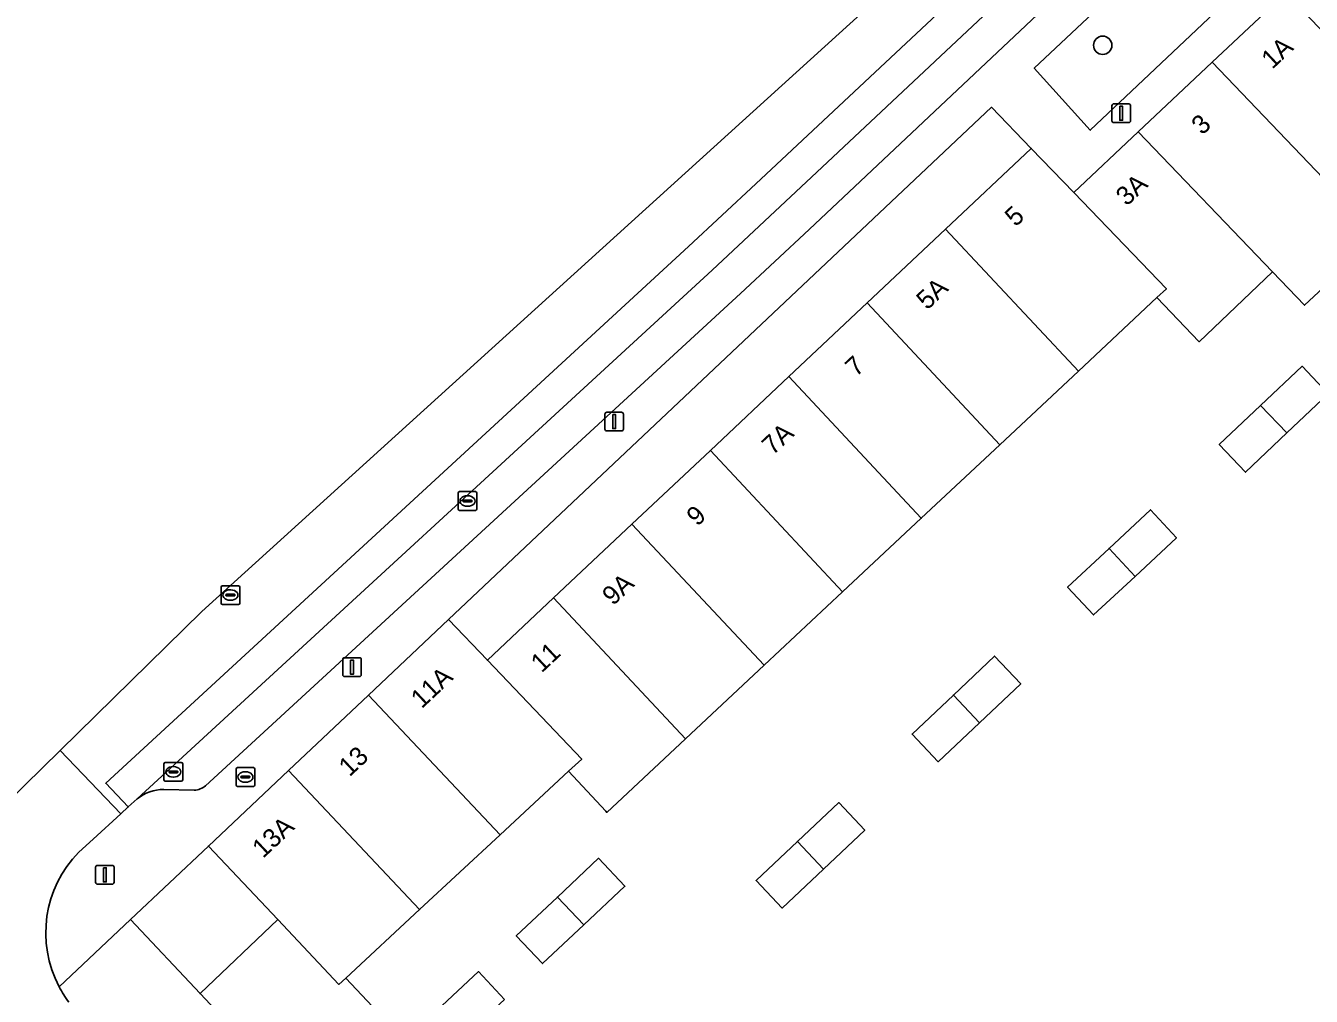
# Model space of a CAD drawing. Extents: x 162542 to 163147, y 380779 to 381521.
# Drawn here: x 162796.1 to 162864.7, y 381442.1 to 381493.9 of the extents above; entities that cross this region are included whole.
import ezdxf

# ---------------------------------------------------------------- set-up
doc = ezdxf.new("R2010")
doc.units = 0
for name, color, linetype in [('IMGEO_Boom', 7, 'Continuous'), ('IMGEO_Brandkraan', 7, 'Continuous'), ('IMGEO_Erf', 7, 'Continuous'), ('IMGEO_Groenvoorziening', 7, 'Continuous'), ('IMGEO_Kolk', 7, 'Continuous'), ('IMGEO_Lichtmast', 7, 'Continuous'), ('IMGEO_Pand', 7, 'Continuous'), ('IMGEO_Pand_nummerreeks', 7, 'Continuous'), ('IMGEO_Parkeervlak_open', 7, 'Continuous'), ('IMGEO_Rijbaan_lokaal_gesloten', 7, 'Continuous'), ('IMGEO_Rijbaan_lokaal_open', 7, 'Continuous'), ('IMGEO_Rioolput', 7, 'Continuous'), ('IMGEO_Voetpad_open', 7, 'Continuous')]:
    doc.layers.add(name, color=color, linetype=linetype)

msp = doc.modelspace()

# ---------------------------------------------------------------- linework, layer by layer
at = {"layer": 'IMGEO_Boom'}
msp.add_circle((162853.591, 381492.86), 0.489, dxfattribs=at)
at = {"layer": 'IMGEO_Brandkraan'}
for p, q in [((162807.335, 381453.387), (162807.335, 381454.239)), ((162807.41, 381454.313), (162808.262, 381454.313)), ((162807.594, 381453.807), (162807.594, 381453.819)), ((162808.032, 381453.77), (162807.634, 381453.77)), ((162807.637, 381453.856), (162808.035, 381453.856)), ((162807.823, 381454.093), (162807.848, 381454.093)), ((162808.078, 381453.819), (162808.078, 381453.807)), ((162808.336, 381454.239), (162808.336, 381453.387)), ((162808.262, 381453.313), (162807.41, 381453.313)), ((162807.846, 381453.533), (162807.821, 381453.533))]:
    msp.add_line(p, q, dxfattribs=at)
for points in [[(162807.335, 381453.387), (162807.335, 381454.239)], [(162807.41, 381454.313), (162808.262, 381454.313)], [(162808.336, 381454.239), (162808.336, 381453.387)], [(162808.262, 381453.313), (162807.41, 381453.313)]]:
    msp.add_lwpolyline(points, dxfattribs=at)
for centre, radius, start, end in [((162807.412, 381454.237), 0.0765, 91.55205, 178.44795), ((162807.412, 381454.237), 0.0765, 91.55205, 178.44795), ((162807.634, 381453.816), 0.0403, 85.87752, 175.75265), ((162807.631, 381453.806), 0.0366, 178.93798, 274.71019), ((162808.035, 381453.813), 0.043, 264.86636, 352.45326), ((162808.039, 381453.818), 0.0386, 1.73085, 96.63898), ((162808.26, 381454.237), 0.0765, 1.55205, 88.44795), ((162808.26, 381454.237), 0.0765, 1.55205, 88.44795), ((162807.412, 381453.389), 0.0765, 181.55205, 268.44795), ((162807.412, 381453.389), 0.0765, 181.55205, 268.44795), ((162808.26, 381453.389), 0.0765, 271.55205, 358.44795), ((162808.26, 381453.389), 0.0765, 271.55205, 358.44795)]:
    msp.add_arc(centre, radius, start, end, dxfattribs=at)
for centre, major_axis, ratio, start_param, end_param in [((162807.822, 381453.813), (-0.387, 0.002), 0.722429, 4.712389, 7.853982), ((162807.847, 381453.813), (-0.39, 0.002), 0.717154, 1.570796, 4.712389)]:
    msp.add_ellipse(centre, major_axis=major_axis, ratio=ratio, start_param=start_param, end_param=end_param, dxfattribs=at)
at = {"layer": 'IMGEO_Erf'}
for points in [[(162836.834, 381475.178), (162841.017, 381479.114), (162845.2, 381483.051), (162849.776, 381487.357), (162847.661, 381489.553), (162818.675, 381462.21), (162820.748, 381460.042), (162824.284, 381463.37), (162828.467, 381467.306), (162832.651, 381471.242)], [(162863.416, 381472.173), (162861.209, 381470.079), (162859.813, 381471.558), (162862.019, 381473.644), (162864.227, 381475.732), (162865.622, 381474.267)], [(162853.106, 381462.459), (162851.715, 381463.952), (162853.926, 381466.012), (162856.137, 381468.072), (162857.525, 381466.576), (162855.317, 381464.519)], [(162844.809, 381454.626), (162843.415, 381456.103), (162845.619, 381458.183), (162847.823, 381460.263), (162849.217, 381458.787), (162847.013, 381456.707)], [(162836.486, 381446.82), (162835.094, 381448.295), (162837.297, 381450.374), (162839.499, 381452.452), (162840.893, 381450.976), (162838.689, 381448.898)], [(162809.565, 381446.201), (162805.864, 381450.125), (162801.706, 381446.202), (162805.416, 381442.258)], [(162825.889, 381445.921), (162823.691, 381443.858), (162822.294, 381445.346), (162824.491, 381447.41), (162826.688, 381449.474), (162828.087, 381447.984)], [(162821.664, 381441.944), (162819.442, 381439.869), (162818.044, 381441.357), (162820.267, 381443.433)]]:
    msp.add_lwpolyline(points, close=True, dxfattribs=at)
msp.add_lwpolyline([(162868.319, 381482.674), (162864.362, 381478.989), (162862.646, 381480.78), (162858.742, 381477.04), (162856.485, 381479.395), (162852.291, 381475.471), (162848.096, 381471.547), (162843.902, 381467.623), (162839.707, 381463.699), (162835.513, 381459.775), (162831.318, 381455.851), (162827.124, 381451.927), (162827.069, 381451.986), (162825.087, 381454.121), (162821.434, 381450.73), (162817.131, 381446.736), (162813.195, 381443.083), (162817.732, 381438.26)], dxfattribs=at)
at = {"layer": 'IMGEO_Groenvoorziening'}
msp.add_lwpolyline([(162849.934, 381491.649), (162852.921, 381488.327), (162865.535, 381500.253), (162862.179, 381503.126)], close=True, dxfattribs=at)
at = {"layer": 'IMGEO_Kolk'}
for p, q in [((162819.188, 381468.115), (162819.188, 381468.967)), ((162819.263, 381469.041), (162820.115, 381469.041)), ((162820.189, 381468.967), (162820.189, 381468.115)), ((162819.447, 381468.535), (162819.447, 381468.547)), ((162819.885, 381468.498), (162819.487, 381468.498)), ((162819.49, 381468.584), (162819.888, 381468.584)), ((162819.699, 381468.261), (162819.674, 381468.261)), ((162819.676, 381468.821), (162819.701, 381468.821)), ((162819.931, 381468.547), (162819.931, 381468.535)), ((162820.115, 381468.041), (162819.263, 381468.041)), ((162803.486, 381453.661), (162803.486, 381454.513)), ((162803.561, 381454.587), (162804.413, 381454.587)), ((162804.487, 381454.513), (162804.487, 381453.661)), ((162803.745, 381454.081), (162803.745, 381454.093)), ((162804.183, 381454.044), (162803.785, 381454.044)), ((162803.788, 381454.13), (162804.186, 381454.13)), ((162803.997, 381453.807), (162803.972, 381453.807)), ((162803.974, 381454.367), (162803.999, 381454.367)), ((162804.229, 381454.093), (162804.229, 381454.081)), ((162804.413, 381453.587), (162803.561, 381453.587))]:
    msp.add_line(p, q, dxfattribs=at)
for points in [[(162819.188, 381468.115), (162819.188, 381468.967)], [(162819.263, 381469.041), (162820.115, 381469.041)], [(162820.189, 381468.967), (162820.189, 381468.115)], [(162820.115, 381468.041), (162819.263, 381468.041)], [(162803.486, 381453.661), (162803.486, 381454.513)], [(162803.561, 381454.587), (162804.413, 381454.587)], [(162804.487, 381454.513), (162804.487, 381453.661)], [(162804.413, 381453.587), (162803.561, 381453.587)]]:
    msp.add_lwpolyline(points, dxfattribs=at)
for centre, radius, start, end in [((162819.265, 381468.965), 0.0765, 91.55205, 178.44795), ((162819.265, 381468.965), 0.0765, 91.55205, 178.44795), ((162820.113, 381468.965), 0.0765, 1.55205, 88.44795), ((162820.113, 381468.965), 0.0765, 1.55205, 88.44795), ((162819.487, 381468.544), 0.0403, 85.87752, 175.75265), ((162819.484, 381468.534), 0.0366, 178.93798, 274.71019), ((162819.888, 381468.541), 0.043, 264.86636, 352.45326), ((162819.892, 381468.546), 0.0386, 1.73085, 96.63898), ((162819.265, 381468.117), 0.0765, 181.55205, 268.44795), ((162819.265, 381468.117), 0.0765, 181.55205, 268.44795), ((162820.113, 381468.117), 0.0765, 271.55205, 358.44795), ((162820.113, 381468.117), 0.0765, 271.55205, 358.44795), ((162803.563, 381454.511), 0.0765, 91.55205, 178.44795), ((162803.563, 381454.511), 0.0765, 91.55205, 178.44795), ((162804.411, 381454.511), 0.0765, 1.55205, 88.44795), ((162804.411, 381454.511), 0.0765, 1.55205, 88.44795), ((162803.785, 381454.09), 0.0403, 85.87752, 175.75265), ((162803.782, 381454.08), 0.0366, 178.93798, 274.71019), ((162804.186, 381454.087), 0.043, 264.86636, 352.45326), ((162804.19, 381454.092), 0.0386, 1.73085, 96.63898), ((162803.563, 381453.663), 0.0765, 181.55205, 268.44795), ((162803.563, 381453.663), 0.0765, 181.55205, 268.44795), ((162804.411, 381453.663), 0.0765, 271.55205, 358.44795), ((162804.411, 381453.663), 0.0765, 271.55205, 358.44795)]:
    msp.add_arc(centre, radius, start, end, dxfattribs=at)
for centre, major_axis, ratio, start_param, end_param in [((162819.675, 381468.541), (-0.387, 0.002), 0.722429, 4.712389, 7.853982), ((162819.7, 381468.541), (-0.39, 0.002), 0.717154, 1.570796, 4.712389), ((162803.973, 381454.087), (-0.387, 0.002), 0.722429, 4.712389, 7.853982), ((162803.998, 381454.087), (-0.39, 0.002), 0.717154, 1.570796, 4.712389)]:
    msp.add_ellipse(centre, major_axis=major_axis, ratio=ratio, start_param=start_param, end_param=end_param, dxfattribs=at)
at = {"layer": 'IMGEO_Lichtmast'}
for p, q in [((162854.083, 381488.836), (162854.083, 381489.636)), ((162854.083, 381489.636), (162854.083, 381488.836)), ((162854.183, 381489.736), (162854.973, 381489.736)), ((162854.973, 381489.736), (162854.183, 381489.736)), ((162855.073, 381489.636), (162855.073, 381488.836)), ((162855.073, 381488.836), (162855.073, 381489.636)), ((162854.973, 381488.736), (162854.183, 381488.736)), ((162854.183, 381488.736), (162854.973, 381488.736)), ((162827.019, 381472.381), (162827.019, 381473.181)), ((162827.019, 381473.181), (162827.019, 381472.381)), ((162827.119, 381473.281), (162827.909, 381473.281)), ((162827.909, 381473.281), (162827.119, 381473.281)), ((162828.009, 381473.181), (162828.009, 381472.381)), ((162828.009, 381472.381), (162828.009, 381473.181)), ((162827.909, 381472.281), (162827.119, 381472.281)), ((162827.119, 381472.281), (162827.909, 381472.281)), ((162813.028, 381459.276), (162813.028, 381460.076)), ((162813.028, 381460.076), (162813.028, 381459.276)), ((162813.128, 381460.176), (162813.918, 381460.176)), ((162813.918, 381460.176), (162813.128, 381460.176)), ((162814.018, 381460.076), (162814.018, 381459.276)), ((162814.018, 381459.276), (162814.018, 381460.076)), ((162813.918, 381459.176), (162813.128, 381459.176)), ((162813.128, 381459.176), (162813.918, 381459.176)), ((162799.839, 381448.194), (162799.839, 381448.994)), ((162799.839, 381448.994), (162799.839, 381448.194)), ((162799.939, 381449.094), (162800.729, 381449.094)), ((162800.729, 381449.094), (162799.939, 381449.094)), ((162800.829, 381448.994), (162800.829, 381448.194)), ((162800.829, 381448.194), (162800.829, 381448.994)), ((162800.729, 381448.094), (162799.939, 381448.094)), ((162799.939, 381448.094), (162800.729, 381448.094))]:
    msp.add_line(p, q, dxfattribs=at)
for points in [[(162854.503, 381489.611), (162854.653, 381489.611), (162854.653, 381488.861), (162854.503, 381488.861), (162854.503, 381489.611)], [(162827.439, 381473.156), (162827.589, 381473.156), (162827.589, 381472.406), (162827.439, 381472.406), (162827.439, 381473.156)], [(162813.448, 381460.051), (162813.598, 381460.051), (162813.598, 381459.301), (162813.448, 381459.301), (162813.448, 381460.051)], [(162800.259, 381448.969), (162800.409, 381448.969), (162800.409, 381448.219), (162800.259, 381448.219), (162800.259, 381448.969)]]:
    msp.add_lwpolyline(points, dxfattribs=at)
for centre, start, end in [((162854.183, 381489.636), 90, 180), ((162854.183, 381489.636), 90, 180), ((162854.973, 381489.636), 0, 90), ((162854.973, 381489.636), 360, 90), ((162854.183, 381488.836), 180, 270), ((162854.183, 381488.836), 180, 270), ((162854.973, 381488.836), 270, 0), ((162854.973, 381488.836), 270, 0), ((162827.119, 381473.181), 90, 180), ((162827.119, 381473.181), 90, 180), ((162827.909, 381473.181), 0, 90), ((162827.909, 381473.181), 360, 90), ((162827.119, 381472.381), 180, 270), ((162827.119, 381472.381), 180, 270), ((162827.909, 381472.381), 270, 0), ((162827.909, 381472.381), 270, 0), ((162813.128, 381460.076), 90, 180), ((162813.128, 381460.076), 90, 180), ((162813.918, 381460.076), 0, 90), ((162813.918, 381460.076), 360, 90), ((162813.128, 381459.276), 180, 270), ((162813.128, 381459.276), 180, 270), ((162813.918, 381459.276), 270, 0), ((162813.918, 381459.276), 270, 0), ((162799.939, 381448.994), 90, 180), ((162799.939, 381448.994), 90, 180), ((162800.729, 381448.994), 0, 90), ((162800.729, 381448.994), 360, 90), ((162799.939, 381448.194), 180, 270), ((162799.939, 381448.194), 180, 270), ((162800.729, 381448.194), 270, 0), ((162800.729, 381448.194), 270, 0)]:
    msp.add_arc(centre, 0.1, start, end, dxfattribs=at)
at = {"layer": 'IMGEO_Pand'}
for points in [[(162863.362, 381495.663), (162859.425, 381491.957), (162866.55, 381484.521), (162870.454, 381488.261)], [(162859.425, 381491.957), (162855.488, 381488.251), (162862.646, 381480.78), (162864.362, 381478.989), (162868.319, 381482.674), (162866.55, 381484.521)], [(162855.488, 381488.251), (162852.041, 381485.006), (162856.991, 381479.868), (162856.485, 381479.395), (162858.742, 381477.04), (162862.646, 381480.78)], [(162852.041, 381485.006), (162849.776, 381487.357), (162845.2, 381483.051), (162852.291, 381475.471), (162856.485, 381479.395), (162856.991, 381479.868)], [(162845.2, 381483.051), (162841.017, 381479.114), (162848.096, 381471.547), (162852.291, 381475.471)], [(162841.017, 381479.114), (162836.834, 381475.178), (162843.902, 381467.623), (162848.096, 381471.547)], [(162865.622, 381474.267), (162864.227, 381475.732), (162862.019, 381473.644), (162863.416, 381472.173)], [(162836.834, 381475.178), (162832.651, 381471.242), (162839.707, 381463.699), (162843.902, 381467.623)], [(162863.416, 381472.173), (162862.019, 381473.644), (162859.813, 381471.558), (162861.209, 381470.079)], [(162832.651, 381471.242), (162828.467, 381467.306), (162835.513, 381459.775), (162839.707, 381463.699)], [(162856.137, 381468.072), (162853.926, 381466.012), (162855.317, 381464.519), (162857.525, 381466.576)], [(162828.467, 381467.306), (162824.284, 381463.37), (162831.318, 381455.851), (162835.513, 381459.775)], [(162855.317, 381464.519), (162853.926, 381466.012), (162851.715, 381463.952), (162853.106, 381462.459)], [(162824.284, 381463.37), (162820.748, 381460.042), (162825.788, 381454.771), (162825.087, 381454.121), (162827.069, 381451.986), (162827.124, 381451.927), (162831.318, 381455.851)], [(162820.748, 381460.042), (162818.675, 381462.21), (162814.405, 381458.182), (162821.434, 381450.73), (162825.087, 381454.121), (162825.788, 381454.771)], [(162849.217, 381458.787), (162847.823, 381460.263), (162845.619, 381458.183), (162847.013, 381456.707)], [(162814.405, 381458.182), (162810.134, 381454.153), (162817.131, 381446.736), (162821.434, 381450.73)], [(162847.013, 381456.707), (162845.619, 381458.183), (162843.415, 381456.103), (162844.809, 381454.626)], [(162810.134, 381454.153), (162805.864, 381450.125), (162809.565, 381446.201), (162812.828, 381442.742), (162813.195, 381443.083), (162817.131, 381446.736)], [(162840.893, 381450.976), (162839.499, 381452.452), (162837.297, 381450.374), (162838.689, 381448.898)], [(162838.689, 381448.898), (162837.297, 381450.374), (162835.094, 381448.295), (162836.486, 381446.82)], [(162828.087, 381447.984), (162826.688, 381449.474), (162824.491, 381447.41), (162825.889, 381445.921)], [(162825.889, 381445.921), (162824.491, 381447.41), (162822.294, 381445.346), (162823.691, 381443.858)], [(162813.195, 381443.083), (162812.828, 381442.742), (162809.565, 381446.201), (162805.416, 381442.258), (162813.605, 381433.552), (162818.144, 381437.822), (162817.732, 381438.26)], [(162821.664, 381441.944), (162820.267, 381443.433), (162818.044, 381441.357), (162819.442, 381439.869)]]:
    msp.add_lwpolyline(points, close=True, dxfattribs=at)
at = {"layer": 'IMGEO_Parkeervlak_open'}
for points in [[(162853.531, 381500.36), (162838.338, 381486.089), (162832.74, 381480.852), (162802.054, 381452.648)], [(162837.92, 381483.037), (162852.532, 381496.794)], [(162805.706, 381453.35), (162834.262, 381479.623), (162837.92, 381483.037)], [(162803.483, 381453.147), (162805.105, 381453.114)]]:
    msp.add_lwpolyline(points, dxfattribs=at)
for centre, radius, start, end in [((162803.464, 381450.906), 2.241, 89.5111, 128.98681), ((162805.097, 381454.019), 0.905, 270.5381, 312.33968)]:
    msp.add_arc(centre, radius, start, end, dxfattribs=at)
at = {"layer": 'IMGEO_Rijbaan_lokaal_gesloten'}
msp.add_lwpolyline([(162853.478, 381506.159), (162855.254, 381504.364), (162835.082, 381485.474), (162831.49, 381482.132), (162800.379, 381453.477), (162801.586, 381452.22), (162802.054, 381452.648), (162832.74, 381480.852), (162838.338, 381486.089), (162853.531, 381500.36), (162857.173, 381503.743), (162854.238, 381506.848), (162853.478, 381506.159)], dxfattribs=at)
at = {"layer": 'IMGEO_Rijbaan_lokaal_open'}
for points in [[(162797.947, 381455.225), (162801.179, 381451.846), (162801.586, 381452.22), (162800.379, 381453.477), (162831.49, 381482.132), (162835.082, 381485.474), (162855.254, 381504.364), (162853.478, 381506.159), (162805.516, 381462.64), (162797.947, 381455.225)], [(162798.939, 381449.798), (162799.705, 381450.498), (162801.179, 381451.846), (162797.947, 381455.225), (162775.097, 381432.838), (162765.504, 381424.304), (162756.916, 381416.664)]]:
    msp.add_lwpolyline(points, dxfattribs=at)
for centre, radius, start, end in [((162803.332, 381445.493), 6.151, 135.58072, 207.83508), ((162803.297, 381445.468), 6.108, 207.78598, 216.95846)]:
    msp.add_arc(centre, radius, start, end, dxfattribs=at)
at = {"layer": 'IMGEO_Rioolput'}
for p, q in [((162806.536, 381463.097), (162806.536, 381463.949)), ((162806.611, 381464.023), (162807.463, 381464.023)), ((162806.795, 381463.517), (162806.795, 381463.529)), ((162807.233, 381463.48), (162806.835, 381463.48)), ((162806.838, 381463.566), (162807.236, 381463.566)), ((162807.024, 381463.803), (162807.049, 381463.803)), ((162807.279, 381463.529), (162807.279, 381463.517)), ((162807.537, 381463.949), (162807.537, 381463.097)), ((162807.463, 381463.023), (162806.611, 381463.023)), ((162807.047, 381463.243), (162807.022, 381463.243))]:
    msp.add_line(p, q, dxfattribs=at)
for points in [[(162806.536, 381463.097), (162806.536, 381463.949)], [(162806.611, 381464.023), (162807.463, 381464.023)], [(162807.537, 381463.949), (162807.537, 381463.097)], [(162807.463, 381463.023), (162806.611, 381463.023)]]:
    msp.add_lwpolyline(points, dxfattribs=at)
for centre, radius, start, end in [((162806.613, 381463.947), 0.0765, 91.55205, 178.44795), ((162806.613, 381463.947), 0.0765, 91.55205, 178.44795), ((162806.835, 381463.526), 0.0403, 85.87752, 175.75265), ((162806.832, 381463.516), 0.0366, 178.93798, 274.71019), ((162807.236, 381463.523), 0.043, 264.86636, 352.45326), ((162807.24, 381463.528), 0.0386, 1.73085, 96.63898), ((162807.461, 381463.947), 0.0765, 1.55205, 88.44795), ((162807.461, 381463.947), 0.0765, 1.55205, 88.44795), ((162806.613, 381463.099), 0.0765, 181.55205, 268.44795), ((162806.613, 381463.099), 0.0765, 181.55205, 268.44795), ((162807.461, 381463.099), 0.0765, 271.55205, 358.44795), ((162807.461, 381463.099), 0.0765, 271.55205, 358.44795)]:
    msp.add_arc(centre, radius, start, end, dxfattribs=at)
for centre, major_axis, ratio, start_param, end_param in [((162807.023, 381463.523), (-0.387, 0.002), 0.722429, 4.712389, 7.853982), ((162807.048, 381463.523), (-0.39, 0.002), 0.717154, 1.570796, 4.712389)]:
    msp.add_ellipse(centre, major_axis=major_axis, ratio=ratio, start_param=start_param, end_param=end_param, dxfattribs=at)
at = {"layer": 'IMGEO_Voetpad_open'}
msp.add_lwpolyline([(162862.179, 381503.126), (162865.535, 381500.253), (162852.921, 381488.327), (162849.934, 381491.649)], close=True, dxfattribs=at)
for points in [[(162847.661, 381489.553), (162849.776, 381487.357), (162852.041, 381485.006), (162855.488, 381488.251), (162859.425, 381491.957), (162863.362, 381495.663), (162867.774, 381499.816), (162869.314, 381501.621)], [(162852.532, 381496.794), (162837.92, 381483.037), (162834.262, 381479.623), (162805.706, 381453.35)], [(162797.893, 381442.621), (162801.706, 381446.202), (162805.864, 381450.125), (162810.134, 381454.153), (162814.405, 381458.182), (162818.675, 381462.21), (162847.661, 381489.553)], [(162805.105, 381453.114), (162803.483, 381453.147)], [(162802.054, 381452.648), (162801.586, 381452.22), (162801.179, 381451.846), (162799.705, 381450.498), (162798.939, 381449.798)], [(162813.605, 381433.552), (162805.416, 381442.258), (162801.706, 381446.202), (162797.893, 381442.621)]]:
    msp.add_lwpolyline(points, dxfattribs=at)
for centre, radius, start, end in [((162803.464, 381450.906), 2.241, 89.5111, 128.98681), ((162805.097, 381454.019), 0.905, 270.5381, 312.33968), ((162803.332, 381445.493), 6.151, 135.58072, 207.83508), ((162803.297, 381445.468), 6.108, 207.78598, 216.95846)]:
    msp.add_arc(centre, radius, start, end, dxfattribs=at)

# ---------------------------------------------------------------- texts
at = {"layer": 'IMGEO_Pand_nummerreeks'}
for s, rotation, p in [('1A', 43.06924, (162862.637, 381491.551)), ('3', 43.06924, (162858.902, 381488.033)), ('3A', 43.07497, (162854.871, 381484.241)), ('5', 43.06351, (162848.94, 381483.139)), ('5A', 43.06924, (162844.221, 381478.701)), ('7', 43.05778, (162840.43, 381475.13)), ('7A', 43.05778, (162835.979, 381470.946)), ('9', 43.05205, (162831.953, 381467.154)), ('9A', 43.05778, (162827.453, 381462.924)), ('11', 43.06351, (162823.645, 381459.339)), ('11A', 43.13226, (162817.243, 381457.429)), ('13', 43.13226, (162813.393, 381453.794)), ('13A', 43.13226, (162808.777, 381449.442))]:
    msp.add_text(s, height=1, rotation=rotation, dxfattribs=at).set_placement(p)

doc.saveas('drawing.dxf')
